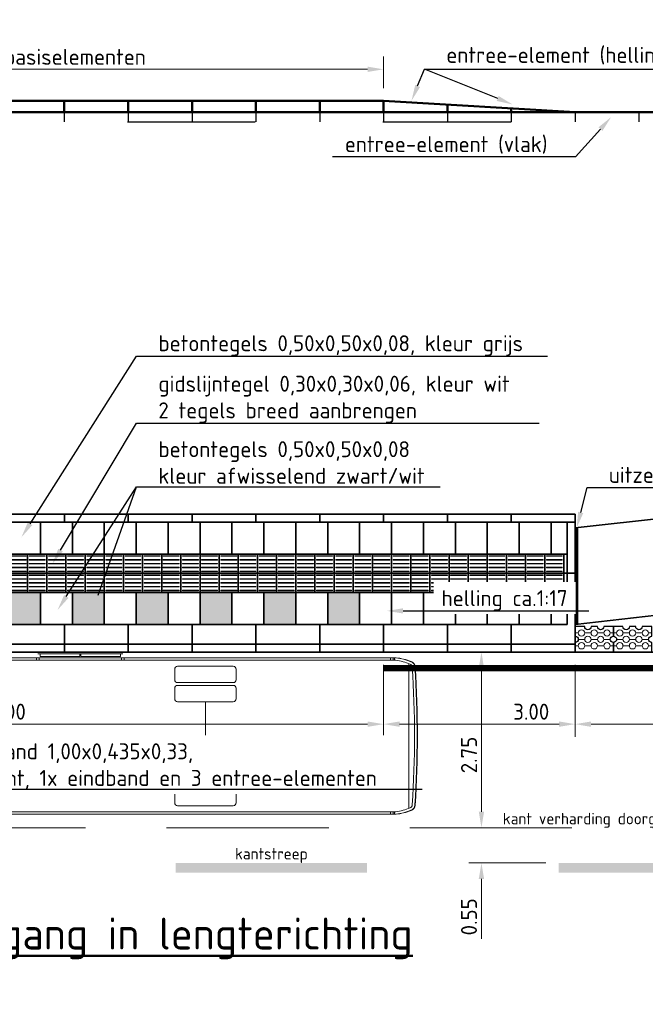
# Model space of a CAD drawing. Header units: metres. Extents: x -699 to 2316, y -1199 to 781.
# Tile 377 of 593: x 805 to 815, y -285 to -270. Entities that reach past the tile are written whole.
import ezdxf
from ezdxf import colors
from ezdxf.entities.mleader import LeaderData, LeaderLine
from ezdxf.enums import TextEntityAlignment as Align
from ezdxf.math import Vec2, Vec3

# ---------------------------------------------------------------- set-up
doc = ezdxf.new("R2010")
doc.units = ezdxf.units.M
doc.header["$PDMODE"] = 1
for name, pattern in [('HIDDENX2', [19.05, 12.7, -6.35]), ('NLCS-HIDDEN', [4, 2, -2]), ('VW-3-3_STREEP', [6, 3, -3])]:
    doc.linetypes.add(name, pattern=pattern)
for name, color, linetype, lineweight in [('N-WE-VH-KANTOPSLUITING-G', 251, 'Continuous', 35), ('N-WE-VH-KANTOPSLUITING_ELEMENT_PERRONBAND-GD', 252, 'Continuous', 50), ('N-WE-VH-KANTOPSLUITING_ELEMENT_PERRONBAND-GN', 252, 'NLCS-HIDDEN', 25), ('N-WE-VH-KANTVERHARDING-G', 210, 'Continuous', 35), ('N-WE-VH-KANTVERHARDING-GD', 210, 'Continuous', 50), ('N-WE-VH-VERHARDING_BETON-G', 252, 'Continuous', 35), ('N-WE-VH-VERHARDING_TEGEL-G', 252, 'Continuous', 35), ('N-WE-VW-MARKERING_LANGS_STREEP_33-G', 7, 'VW-3-3_STREEP', 13), ('N-WE-VW-MARKERING_LANGS_STREEP_DOORGETROKKEN-G', 7, 'Continuous', 13), ('X-XX-AL-AANKLEDING-G', 7, 'Continuous', 35), ('X-XX-AL-M', 7, 'Continuous', 18), ('X-XX-AL-T18', 10, 'Continuous', 18), ('X-XX-AL-T25', 7, 'Continuous', 25), ('X-XX-AL-T50', 130, 'Continuous', 50)]:
    doc.layers.add(name, color=color, linetype=linetype, lineweight=lineweight)
doc.styles.add('NLCS-ISO', font='NLCS-ISO.ttf')
doc.styles.add('NLCS-ISO-M100-T25', font='NLCS-ISO.ttf', dxfattribs={"height": 0.25})
doc.styles.add('NLCS-ISO-M100-T50', font='NLCS-ISO.ttf', dxfattribs={"height": 0.5})
doc.dimstyles.new('NLCS-M100-T25-PIJL_A_L2_H1', dxfattribs={"dimscale": 0.1, "dimtxt": 2.5, "dimasz": 2.5, "dimexe": 2, "dimexo": 2, "dimgap": 0.7, "dimtad": 1, "dimzin": 0, "dimdsep": 46, "dimtxsty": 'NLCS-ISO-M100-T25', "dimcen": 0, "dimdle": 2, "dimclrd": 256, "dimclre": 256, "dimclrt": 256, "dimadec": 1, "dimazin": 0, "dimtfac": 1, "dimtdec": 3, "dimtofl": 0, "dimtmove": 0, "dimatfit": 3, "dimfxl": 2, "dimtfillclr": 256, "dimtolj": 1, "dimtzin": 0, "dimlwd": -1, "dimlwe": -1, "dimarcsym": 0})

# ---------------------------------------------------------------- blocks, each defined once
blk = doc.blocks.new('bus12metertypetekening')
at = {"color": 253, "lineweight": 5}
for p, q in [((7.385, 1.284), (6.055, 1.284)), ((6.089, 1.244), (6.089, 1.284)), ((6.71, 1.244), (6.089, 1.244)), ((6.71, 1.284), (6.71, 1.244)), ((6.73, 1.284), (6.73, 1.244)), ((7.351, 1.244), (6.73, 1.244)), ((7.351, 1.244), (7.351, 1.284)), ((11.665, 1.225), (0.365, 1.225)), ((0.368, 1.185), (11.662, 1.185)), ((6.035, 1.185), (6.035, 1.225)), ((6.075, 1.185), (6.075, 1.225)), ((7.365, 1.185), (7.365, 1.225)), ((7.405, 1.185), (7.405, 1.225)), ((11.58, 1.225), (11.58, 1.185)), ((11.62, 1.225), (11.62, 1.185)), ((11.64, 1.225), (11.64, 1.185)), ((11.64, 1.185), (11.64, 1.185)), ((11.865, -1.125), (11.865, 1.125)), ((8.68, 0.536), (8.68, -0.536)), ((11.662, -1.185), (0.365, -1.185)), ((11.665, -1.225), (0.365, -1.225)), ((11.58, -1.225), (11.58, -1.185)), ((11.62, -1.225), (11.62, -1.185)), ((11.64, -1.225), (11.64, -1.185))]:
    blk.add_line(p, q, dxfattribs=at)
at = {"color": 253, "lineweight": 5, "flags": 128}
for points in [[(8.244, 0.835, -0.414214), (8.199, 0.88), (8.199, 1.046, -0.414214), (8.244, 1.091), (9.116, 1.091, -0.414214), (9.161, 1.046), (9.161, 0.88, -0.414214), (9.116, 0.835)], [(8.244, 0.536, -0.414214), (8.199, 0.581), (8.199, 0.747, -0.414214), (8.244, 0.792), (9.116, 0.792, -0.414214), (9.161, 0.747), (9.161, 0.581, -0.414214), (9.116, 0.536)], [(8.244, -0.536, 0.414214), (8.199, -0.581), (8.199, -0.747, 0.414214), (8.244, -0.792), (9.116, -0.792, 0.414214), (9.161, -0.747), (9.161, -0.581, 0.414214), (9.116, -0.536)], [(8.244, -0.835, 0.414214), (8.199, -0.88), (8.199, -1.046, 0.414214), (8.244, -1.091), (9.116, -1.091, 0.414214), (9.161, -1.046), (9.161, -0.88, 0.414214), (9.116, -0.835)]]:
    blk.add_lwpolyline(points, format="xyb", close=True, dxfattribs=at)
at = {"color": 253, "lineweight": 5}
for centre, radius, start, end in [((11.53, 0.234), 0.96, 68.2519, 82.0692), ((11.53, 0.234), 1, 68.3154, 82.2297), ((11.547, 0.232), 1, 69.3156, 83.2299), ((11.865, 1.075), 0.055, 3.7167, 68.2521), ((11.865, 1.074), 0.1, 3.7137, 69.4198), ((11.865, 1.075), 0.095, 3.7167, 68.2521), ((-4.68, 0), 16.675, 356.2863, 3.7137), ((-4.68, 0), 16.68, 356.2863, 3.7137), ((-4.68, 0), 16.635, 356.2863, 3.7137), ((11.865, -1.075), 0.055, 291.7482, 356.2834), ((11.53, -0.234), 0.96, 277.9308, 291.6845), ((11.53, -0.234), 1, 277.7703, 291.6845), ((11.547, -0.232), 1, 276.7701, 290.6844), ((11.865, -1.074), 0.1, 290.5802, 356.2863), ((11.865, -1.075), 0.095, 291.7482, 356.2834)]:
    blk.add_arc(centre, radius, start, end, dxfattribs=at)
blk = doc.blocks.new('*D1640')
at = {"layer": 'Defpoints', "color": 0, "transparency": 16777216}
for p in [(799.069, -279.326), (811.069, -279.761), (811.069, -280.889)]:
    blk.add_point(p, dxfattribs=at)
at = {"layer": 'X-XX-AL-M', "transparency": 16777216}
for p, q in [((799.069, -279.526), (799.069, -281.089)), ((811.069, -279.961), (811.069, -281.089)), ((799.319, -280.889), (810.819, -280.889))]:
    blk.add_line(p, q, dxfattribs=at)
for points in [[(799.319, -280.847), (799.319, -280.931), (799.069, -280.889)], [(810.819, -280.847), (810.819, -280.931), (811.069, -280.889)]]:
    blk.add_solid(points, dxfattribs=at)
at = {"layer": 'X-XX-AL-M', "transparency": 16777216, "insert": (805.126, -280.694), "char_height": 0.25, "attachment_point": 5, "style": 'NLCS-ISO-M100-T25'}
blk.add_mtext('\\A1;12.00', dxfattribs=at)
blk = doc.blocks.new('*D1642')
at = {"layer": 'Defpoints', "color": 0, "transparency": 16777216}
for p in [(813.23, -279.761), (812.602, -282.511), (812.602, -282.511)]:
    blk.add_point(p, dxfattribs=at)
at = {"layer": 'X-XX-AL-M', "transparency": 16777216}
for p, q in [((813.03, -279.761), (812.402, -279.761)), ((812.602, -280.011), (812.602, -282.261))]:
    blk.add_line(p, q, dxfattribs=at)
for points in [[(812.56, -280.011), (812.643, -280.011), (812.602, -279.761)], [(812.56, -282.261), (812.643, -282.261), (812.602, -282.511)]]:
    blk.add_solid(points, dxfattribs=at)
at = {"layer": 'X-XX-AL-M', "transparency": 16777216, "insert": (812.407, -281.372), "char_height": 0.25, "attachment_point": 5, "rotation": 90, "style": 'NLCS-ISO-M100-T25'}
blk.add_mtext('\\A1;2.75', dxfattribs=at)
blk = doc.blocks.new('*D1643')
at = {"layer": 'Defpoints', "color": 0, "transparency": 16777216}
for p in [(812.602, -282.511), (812.602, -283.061), (813.812, -283.061)]:
    blk.add_point(p, dxfattribs=at)
at = {"layer": 'X-XX-AL-M', "transparency": 16777216}
for p, q in [((812.602, -282.261), (812.602, -282.011)), ((813.612, -283.061), (812.402, -283.061)), ((812.602, -283.311), (812.602, -284.251))]:
    blk.add_line(p, q, dxfattribs=at)
for points in [[(812.56, -282.261), (812.643, -282.261), (812.602, -282.511)], [(812.56, -283.311), (812.643, -283.311), (812.602, -283.061)]]:
    blk.add_solid(points, dxfattribs=at)
at = {"layer": 'X-XX-AL-M', "transparency": 16777216, "insert": (812.407, -283.906), "char_height": 0.25, "attachment_point": 5, "rotation": 90, "style": 'NLCS-ISO-M100-T25'}
blk.add_mtext('\\A1;0.55', dxfattribs=at)
blk = doc.blocks.new('*D1645')
at = {"layer": 'Defpoints', "color": 0, "transparency": 16777216}
for p in [(811.069, -279.761), (814.069, -279.761), (811.069, -280.889)]:
    blk.add_point(p, dxfattribs=at)
at = {"layer": 'X-XX-AL-M', "transparency": 16777216}
for p, q in [((811.069, -279.961), (811.069, -281.089)), ((814.069, -279.961), (814.069, -281.089)), ((813.819, -280.889), (811.319, -280.889))]:
    blk.add_line(p, q, dxfattribs=at)
for points in [[(811.319, -280.847), (811.319, -280.931), (811.069, -280.889)], [(813.819, -280.847), (813.819, -280.931), (814.069, -280.889)]]:
    blk.add_solid(points, dxfattribs=at)
at = {"layer": 'X-XX-AL-M', "transparency": 16777216, "insert": (813.382, -280.694), "char_height": 0.25, "attachment_point": 5, "style": 'NLCS-ISO-M100-T25'}
blk.add_mtext('\\A1;3.00', dxfattribs=at)
blk = doc.blocks.new('GB-1rechtekant')
at = {"layer": 'N-WE-VH-KANTOPSLUITING-G', "lineweight": 5}
for p, q in [((0.1, 0.55), (0.1, 0.6)), ((0.2, 0.45), (0.2, 0.55)), ((0.3, 0.55), (0.3, 0.6)), ((0.1, 0.35), (0.1, 0.45)), ((0.2, 0.25), (0.2, 0.35)), ((0.3, 0.35), (0.3, 0.45)), ((0.1, 0.15), (0.1, 0.25)), ((0.3, 0.15), (0.3, 0.25)), ((0.1, 0), (0.1, 0.05)), ((0.2, 0.05), (0.2, 0.15)), ((0.3, 0), (0.3, 0.05))]:
    blk.add_line(p, q, dxfattribs=at)
at = {"layer": 'N-WE-VH-KANTOPSLUITING-G', "lineweight": 25}
blk.add_lwpolyline([(0, 0.6), (0, 0), (0.15, 0, -1), (0.25, 0), (0.4, 0), (0.4, 0.15, -1), (0.4, 0.25), (0.4, 0.35, -1), (0.4, 0.45), (0.4, 0.6), (0.25, 0.6, -1), (0.15, 0.6)], format="xyb", close=True, dxfattribs=at)
at = {"layer": 'N-WE-VH-KANTOPSLUITING-G', "lineweight": 5}
for centre in [(0.1, 0.5), (0.3, 0.5), (0.1, 0.3), (0.2, 0.4), (0.3, 0.3), (0.2, 0.2), (0.1, 0.1), (0.3, 0.1)]:
    blk.add_circle(centre, 0.05, dxfattribs=at)
blk = doc.blocks.new('*D1705')
at = {"layer": 'Defpoints', "color": 0, "transparency": 16777216}
for p in [(819.069, -278.761), (814.069, -279.761), (814.069, -280.889)]:
    blk.add_point(p, dxfattribs=at)
at = {"layer": 'X-XX-AL-M', "transparency": 16777216}
for p, q in [((819.069, -278.961), (819.069, -281.089)), ((814.069, -279.961), (814.069, -281.089)), ((818.819, -280.889), (814.319, -280.889))]:
    blk.add_line(p, q, dxfattribs=at)
for points in [[(814.319, -280.847), (814.319, -280.931), (814.069, -280.889)], [(818.819, -280.847), (818.819, -280.931), (819.069, -280.889)]]:
    blk.add_solid(points, dxfattribs=at)
at = {"layer": 'X-XX-AL-M', "transparency": 16777216, "insert": (816.569, -280.694), "char_height": 0.25, "attachment_point": 5, "style": 'NLCS-ISO-M100-T25'}
blk.add_mtext('\\A1;5.00', dxfattribs=at)
blk = doc.blocks.new('*D1726')
at = {"layer": 'Defpoints', "color": 0, "transparency": 16777216}
for p in [(811.068, -270.637), (800.068, -271.13), (811.068, -271.13)]:
    blk.add_point(p, dxfattribs=at)
at = {"layer": 'X-XX-AL-M', "transparency": 16777216}
for p, q in [((800.068, -270.93), (800.068, -270.437)), ((811.068, -270.93), (811.068, -270.437)), ((800.318, -270.637), (810.818, -270.637))]:
    blk.add_line(p, q, dxfattribs=at)
for points in [[(800.318, -270.595), (800.318, -270.679), (800.068, -270.637)], [(810.818, -270.595), (810.818, -270.679), (811.068, -270.637)]]:
    blk.add_solid(points, dxfattribs=at)
at = {"layer": 'X-XX-AL-M', "transparency": 16777216, "insert": (805.568, -270.442), "char_height": 0.25, "attachment_point": 5, "style": 'NLCS-ISO-M100-T25'}
blk.add_mtext('\\A1;11 stuks basiselementen', dxfattribs=at)
blk = doc.blocks.new('geleiderlijn')
for points in [[(0, 0), (0.3, 0), (0.3, 0.3), (0, 0.3)], [(0, -0.3), (0.3, -0.3), (0.3, 0), (0, 0)]]:
    blk.add_lwpolyline(points, close=True)
at = {"lineweight": 9}
for points in [[(0.025, 0.265), (0.275, 0.265), (0.275, 0.275), (0.025, 0.275)], [(0.025, 0.205), (0.275, 0.205), (0.275, 0.215), (0.025, 0.215)], [(0.025, 0.145), (0.275, 0.145), (0.275, 0.155), (0.025, 0.155)], [(0.025, 0.085), (0.275, 0.085), (0.275, 0.095), (0.025, 0.095)], [(0.025, 0.025), (0.275, 0.025), (0.275, 0.035), (0.025, 0.035)], [(0.025, -0.035), (0.275, -0.035), (0.275, -0.025), (0.025, -0.025)], [(0.025, -0.095), (0.275, -0.095), (0.275, -0.085), (0.025, -0.085)], [(0.025, -0.155), (0.275, -0.155), (0.275, -0.145), (0.025, -0.145)], [(0.025, -0.215), (0.275, -0.215), (0.275, -0.205), (0.025, -0.205)], [(0.025, -0.275), (0.275, -0.275), (0.275, -0.265), (0.025, -0.265)]]:
    blk.add_lwpolyline(points, close=True, dxfattribs=at)
blk = doc.blocks.new('SVW-PERRON-B-P-SO')
at = {"layer": 'N-WE-VH-VERHARDING_TEGEL-G'}
for points in [[(6.625, 0.435), (6.625, 0.935), (6.125, 0.935), (6.125, 0.435)], [(7.625, 0.935), (7.125, 0.935), (7.125, 0.435), (7.625, 0.435)], [(8.125, 0.435), (8.625, 0.435), (8.625, 0.935), (8.125, 0.935)], [(9.125, 0.435), (9.625, 0.435), (9.625, 0.935), (9.125, 0.935)], [(10.125, 0.435), (10.625, 0.435), (10.625, 0.935), (10.125, 0.935)], [(11.625, 0.935), (11.125, 0.935), (11.125, 0.435), (11.315, 0.435), (11.625, 0.435)]]:
    blk.add_hatch(color=256, dxfattribs=at).paths.add_polyline_path(points)
at = {"layer": 'N-WE-VH-KANTOPSLUITING-G'}
for p, q in [((0, 2.16), (15, 2.16)), ((7, 2.16), (7, 2.035)), ((8, 2.16), (8, 2.035)), ((9, 2.16), (9, 2.035)), ((10, 2.16), (10, 2.035)), ((11, 2.16), (11, 2.035)), ((12, 2.16), (12, 2.035)), ((13, 2.16), (13, 2.035)), ((14, 2.16), (14, 2.035)), ((15, 2.16), (15, 0.435)), ((15, 2.16), (15, 2.035)), ((15, 2.16), (15, 2.035)), ((0, 2.035), (15, 2.035)), ((14.875, 2.035), (15, 2.035)), ((14.875, 1.235), (15, 1.235)), ((0, 0.435), (14.875, 0.435)), ((7, 0.435), (7, 0)), ((8, 0.435), (8, 0)), ((9, 0.435), (9, 0)), ((10, 0.435), (10, 0)), ((11, 0.435), (11, 0)), ((12, 0.435), (12, 0)), ((13, 0.435), (13, 0)), ((14, 0.435), (14, 0)), ((15, 0.435), (15, 0)), ((15, 0.435), (15, 0)), ((15, 0.127), (5, 0.127)), ((15, 0), (5, 0))]:
    blk.add_line(p, q, dxfattribs=at)
blk.add_lwpolyline([(14.875, 2.035), (14.875, 0.435)], dxfattribs=at)
at = {"layer": 'N-WE-VH-VERHARDING_TEGEL-G'}
blk.add_line((0.125, 0.935), (14.875, 0.935), dxfattribs=at)
for points in [[(6.625, 2.035), (6.625, 1.535)], [(7.125, 2.035), (7.125, 1.535)], [(7.625, 2.035), (7.625, 1.535)], [(8.125, 2.035), (8.125, 1.535)], [(8.625, 2.035), (8.625, 1.535)], [(8.625, 2.035), (8.625, 1.535)], [(9.125, 2.035), (9.125, 1.535)], [(9.625, 2.035), (9.625, 1.535)], [(9.625, 2.035), (9.625, 1.535)], [(10.125, 2.035), (10.125, 1.535)], [(10.625, 2.035), (10.625, 1.535)], [(10.625, 2.035), (10.625, 1.535)], [(11.125, 2.035), (11.125, 1.535)], [(11.625, 2.035), (11.625, 1.535)], [(12.125, 2.035), (12.125, 1.535)], [(12.625, 2.035), (12.625, 1.535)], [(13.125, 2.035), (13.125, 1.535)], [(13.625, 2.035), (13.625, 1.535)], [(14.125, 2.035), (14.125, 1.535)], [(14.625, 2.035), (14.625, 1.535)], [(14.875, 1.535), (14.825, 1.535), (14.825, 1.235), (14.875, 1.235)], [(14.875, 1.235), (14.825, 1.235), (14.825, 0.935), (14.875, 0.935)], [(6.625, 0.935), (6.625, 0.435)], [(7.125, 0.935), (7.125, 0.435)], [(7.625, 0.935), (7.625, 0.435)], [(8.125, 0.935), (8.125, 0.435)], [(8.625, 0.935), (8.625, 0.435)], [(8.625, 0.935), (8.625, 0.435)], [(9.125, 0.935), (9.125, 0.435)], [(9.625, 0.935), (9.625, 0.435)], [(9.625, 0.935), (9.625, 0.435)], [(10.125, 0.935), (10.125, 0.435)], [(10.625, 0.935), (10.625, 0.435)], [(10.625, 0.935), (10.625, 0.435)], [(11.125, 0.935), (11.125, 0.435)], [(11.625, 0.935), (11.625, 0.435)], [(11.625, 0.935), (11.625, 0.435)], [(12.125, 0.935), (12.125, 0.435)], [(12.125, 0.935), (12.125, 0.435)], [(12.625, 0.935), (12.625, 0.435)], [(12.625, 0.935), (12.625, 0.435)], [(13.125, 0.935), (13.125, 0.435)], [(13.125, 0.935), (13.125, 0.435)], [(13.625, 0.935), (13.625, 0.435)], [(13.625, 0.935), (13.625, 0.435)], [(14.125, 0.935), (14.125, 0.435)], [(14.125, 0.935), (14.125, 0.435)], [(14.625, 0.935), (14.625, 0.435)], [(14.625, 0.935), (14.625, 0.435)]]:
    blk.add_lwpolyline(points, dxfattribs=at)
for p in [(6.125, 1.235), (6.425, 1.235), (6.725, 1.235), (7.025, 1.235), (7.325, 1.235), (7.625, 1.235), (7.925, 1.235), (8.225, 1.235), (8.525, 1.235), (8.825, 1.235), (9.125, 1.235), (9.425, 1.235), (9.725, 1.235), (10.025, 1.235), (10.325, 1.235), (10.625, 1.235), (10.925, 1.235), (11.225, 1.235), (11.525, 1.235), (11.825, 1.235), (12.125, 1.235), (12.425, 1.235), (12.725, 1.235), (13.025, 1.235), (13.325, 1.235), (13.625, 1.235), (13.925, 1.235), (14.225, 1.235), (14.525, 1.235)]:
    blk.add_blockref('geleiderlijn', p, dxfattribs=at)

msp = doc.modelspace()

# ---------------------------------------------------------------- linework, layer by layer
at = {"layer": 'N-WE-VH-KANTOPSLUITING_ELEMENT_PERRONBAND-GD'}
for p, q in [((799.0574, -271.13), (811.0682, -271.13)), ((806.0682, -271.13), (806.0682, -271.31)), ((807.0682, -271.13), (807.0682, -271.31)), ((808.0682, -271.13), (808.0682, -271.31)), ((809.0682, -271.13), (809.0682, -271.31)), ((810.0682, -271.13), (810.0682, -271.31)), ((811.0682, -271.13), (811.0682, -271.31)), ((811.0682, -271.13), (814.0688, -271.31)), ((812.0688, -271.1901), (812.0688, -271.31)), ((813.0688, -271.2501), (813.0688, -271.31))]:
    msp.add_line(p, q, dxfattribs=at)
at = {"layer": 'N-WE-VH-KANTOPSLUITING_ELEMENT_PERRONBAND-GN'}
for p, q in [((806.0682, -271.31), (806.0682, -271.46)), ((807.0682, -271.31), (807.0682, -271.46)), ((808.0682, -271.31), (808.0682, -271.46)), ((809.0682, -271.31), (809.0682, -271.46)), ((810.0682, -271.31), (810.0682, -271.46)), ((811.0682, -271.31), (811.0682, -271.46)), ((812.0688, -271.31), (812.0688, -271.46)), ((813.0688, -271.31), (813.0688, -271.46)), ((814.0688, -271.31), (814.0688, -271.46)), ((815.0688, -271.31), (815.0688, -271.46)), ((799.0574, -271.46), (811.0682, -271.46)), ((811.0682, -271.46), (815.0688, -271.46))]:
    msp.add_line(p, q, dxfattribs=at)
at = {"layer": 'N-WE-VH-KANTVERHARDING-G'}
msp.add_line((797.0688, -279.7615), (821.0688, -279.7615), dxfattribs=at)
at = {"layer": 'N-WE-VH-KANTVERHARDING-G', "color": 8, "linetype": 'HIDDENX2', "lineweight": 5, "ltscale": 0.2}
msp.add_line((769.5688, -282.5115), (843.0688, -282.5115), dxfattribs=at)
at = {"layer": 'N-WE-VH-KANTVERHARDING-GD'}
msp.add_line((797.6527, -271.31), (820.762, -271.31), dxfattribs=at)
at = {"layer": 'N-WE-VH-VERHARDING_BETON-G'}
for p, q in [((818.9843, -277.2615), (814.0688, -277.8169)), ((819.0688, -278.7615), (814.0688, -279.3265))]:
    msp.add_line(p, q, dxfattribs=at)
at = {"layer": 'N-WE-VH-VERHARDING_BETON-G', "const_width": 0.05}
msp.add_lwpolyline([(814.0938, -277.8169), (814.0938, -279.3265)], dxfattribs=at)
at = {"layer": 'N-WE-VW-MARKERING_LANGS_STREEP_33-G', "color": 253, "linetype": 'Continuous'}
for points in [[(807.8116, -283.0615), (810.8116, -283.0615), (807.8116, -283.2115), (810.8116, -283.2115)], [(813.8116, -283.0615), (816.8116, -283.0615), (813.8116, -283.2115), (816.8116, -283.2115)]]:
    msp.add_solid(points, dxfattribs=at)
at = {"layer": 'N-WE-VW-MARKERING_LANGS_STREEP_DOORGETROKKEN-G', "color": 253, "const_width": 0.1}
msp.add_lwpolyline([(811.0688, -280.0115), (821.0532, -280.0115), (840.2594, -282.4122)], dxfattribs=at)

# ---------------------------------------------------------------- block references
at = {"layer": 'N-WE-VH-KANTVERHARDING-G', "rotation": 90}
for p in [(814.6688, -279.7615), (815.2688, -279.7615)]:
    msp.add_blockref('GB-1rechtekant', p, dxfattribs=at)
at = {"layer": 'X-XX-AL-AANKLEDING-G'}
msp.add_blockref('bus12metertypetekening', (799.5986, -281.0745), dxfattribs=at)

# ---------------------------------------------------------------- texts
at = {"layer": 'X-XX-AL-T18', "style": 'NLCS-ISO'}
msp.add_text('kant verharding doorgaande baan', height=0.18, dxfattribs=at).set_placement((812.9364, -282.5115), align=Align.BOTTOM_LEFT)
msp.add_text('kantstreep', height=0.18, dxfattribs=at).set_placement((809.3116, -283.0615), align=Align.BOTTOM_CENTER)
at = {"layer": 'X-XX-AL-T50', "style": 'NLCS-ISO-M100-T50'}
msp.add_text('%%UPrincipe perron met toegang in lengterichting', height=0.5, dxfattribs=at).set_placement((797.9107, -284.4175))

# ---------------------------------------------------------------- dimensions: what is measured, and where the dimension line sits
at = {"layer": 'X-XX-AL-M'}
dim = msp.add_aligned_dim(p1=(800.0682, -271.13), p2=(811.0682, -271.13), distance=0.4931, text='11 stuks basiselementen', dimstyle='NLCS-M100-T25-PIJL_A_L2_H1', dxfattribs=at)
dim.commit()
dim.dimension.update_dxf_attribs({"geometry": '*D1726', "text_midpoint": (805.5682, -270.4419)})
for base, p1, p2, picture, middle in [((814.0688, -280.889), (819.0688, -278.7615), (814.0688, -279.7615), '*D1705', (816.5688, -280.889)), ((811.0688, -280.889), (799.0688, -279.3265), (811.0688, -279.7615), '*D1640', (805.1263, -280.889)), ((811.0688, -280.889), (814.0688, -279.7615), (811.0688, -279.7615), '*D1645', (813.382, -280.889))]:
    dim = msp.add_linear_dim(base=base, p1=p1, p2=p2, dimstyle='NLCS-M100-T25-PIJL_A_L2_H1', dxfattribs=at)
    dim.commit()
    dim.dimension.update_dxf_attribs({"geometry": picture, "text_midpoint": middle, "dimtype": 160})
for base, p1, p2, picture, middle in [((812.6018, -282.5115), (813.2301, -279.7615), (812.6018, -282.5115), '*D1642', (812.6018, -281.3723)), ((812.6018, -283.0615), (812.6018, -282.5115), (813.8116, -283.0615), '*D1643', (812.6018, -283.9065))]:
    dim = msp.add_linear_dim(base=base, p1=p1, p2=p2, angle=90, dimstyle='NLCS-M100-T25-PIJL_A_L2_H1', dxfattribs=at)
    dim.commit()
    dim.dimension.update_dxf_attribs({"geometry": picture, "text_midpoint": middle, "dimtype": 160})

# ---------------------------------------------------------------- leaders
at = {"layer": 'X-XX-AL-T25'}
ml = msp.add_multileader_mtext('Standard', dxfattribs=at)
ml.set_content('entree-element (helling)', color=256, style='NLCS-ISO-M100-T25')
ml.set_leader_properties(color=256, linetype='ByLayer', lineweight=-1)
ml.build(insert=Vec2(0, 0))
ml.multileader.update_dxf_attribs({"text_left_attachment_type": 5, "text_right_attachment_type": 5, "dogleg_length": 0.25, "arrow_head_size": 0.25})
ctx = ml.context
ctx.base_point, ctx.char_height, ctx.arrow_head_size, ctx.landing_gap_size, ctx.plane_origin = Vec3(811.9618, -270.637), 0.25, 0.25, 0.09, Vec3(-131.1483, -31.9429)
ctx.left_attachment, ctx.right_attachment = 5, 5
notes = []
notes.append((ctx, [(0, (1, 1, 0), (811.7118, -270.637), (1, 0), 0.25, [(0, [(813.0894, -271.1872)], 0, [])])]))
ctx.mtext.insert, ctx.mtext.flow_direction = Vec3(812.0518, -270.287), 5
ml = msp.add_multileader_mtext('Standard', dxfattribs=at)
ml.set_content(' ', color=256, style='NLCS-ISO-M100-T25')
ml.set_leader_properties(color=256, linetype='ByLayer', lineweight=-1)
ml.build(insert=Vec2(0, 0))
ml.multileader.update_dxf_attribs({"text_left_attachment_type": 5, "text_right_attachment_type": 5, "dogleg_length": 0.25, "arrow_head_size": 0.25})
ctx = ml.context
ctx.base_point, ctx.char_height, ctx.arrow_head_size, ctx.landing_gap_size, ctx.plane_origin = Vec3(811.9618, -270.637), 0.25, 0.25, 0.09, Vec3(-132.8735, -31.4731)
ctx.left_attachment, ctx.right_attachment = 5, 5
notes.append((ctx, [(0, (1, 1, 0), (811.7118, -270.637), (1, 0), 0.25, [(0, [(811.5064, -271.129)], 0, [])])]))
ctx.mtext.insert, ctx.mtext.flow_direction = Vec3(812.0518, -270.387), 5
ml = msp.add_multileader_mtext('Standard', dxfattribs=at)
ml.set_content('entree-element (vlak)', color=256, style='NLCS-ISO-M100-T25')
ml.set_leader_properties(color=256, linetype='ByLayer', lineweight=-1)
ml.build(insert=Vec2(0, 0))
ml.multileader.update_dxf_attribs({"text_left_attachment_type": 5, "text_right_attachment_type": 5, "dogleg_length": 0.25, "arrow_head_size": 0.25})
ctx = ml.context
ctx.base_point, ctx.char_height, ctx.arrow_head_size, ctx.landing_gap_size, ctx.plane_origin = Vec3(810.3724, -272.0083), 0.25, 0.25, 0.09, Vec3(-129.3283, -33.0161)
ctx.left_attachment, ctx.right_attachment = 5, 5
notes.append((ctx, [(1, (1, 1, 0), (814.0774, -272.0083), (-1, 0), 0.25, [(0, [(814.6332, -271.3854)], 0, [])])]))
ctx.mtext.insert, ctx.mtext.flow_direction = Vec3(810.4624, -271.6833), 5
ml = msp.add_multileader_mtext('Standard', dxfattribs=at)
ml.set_content('betontegels 0,50x0,50x0,08, kleur grijs', color=256, style='NLCS-ISO-M100-T25')
ml.set_leader_properties(color=256, linetype='ByLayer', lineweight=-1)
ml.build(insert=Vec2(0, 0))
ml.multileader.update_dxf_attribs({"text_left_attachment_type": 5, "text_right_attachment_type": 5, "dogleg_length": 0.25, "arrow_head_size": 0.25})
ctx = ml.context
ctx.base_point, ctx.char_height, ctx.arrow_head_size, ctx.landing_gap_size, ctx.plane_origin = Vec3(807.4513, -275.1258), 0.25, 0.25, 0.09, Vec3(-135.6588, -36.4317)
ctx.left_attachment, ctx.right_attachment = 5, 5
notes.append((ctx, [(0, (1, 1, 0), (807.2013, -275.1258), (1, 0), 0.25, [(0, [(805.3969, -277.9624)], 0, [])])]))
ctx.mtext.insert, ctx.mtext.flow_direction = Vec3(807.5413, -274.8008), 5
ml = msp.add_multileader_mtext('Standard', dxfattribs=at)
ml.set_content('gidslijntegel 0,30x0,30x0,06, kleur wit\\P2 tegels breed aanbrengen', color=256, style='NLCS-ISO-M100-T25')
ml.set_leader_properties(color=256, linetype='ByLayer', lineweight=-1)
ml.build(insert=Vec2(0, 0))
ml.multileader.update_dxf_attribs({"text_left_attachment_type": 5, "text_right_attachment_type": 5, "dogleg_length": 0.25, "arrow_head_size": 0.25})
ctx = ml.context
ctx.base_point, ctx.char_height, ctx.arrow_head_size, ctx.landing_gap_size, ctx.plane_origin = Vec3(807.4513, -276.1761), 0.25, 0.25, 0.09, Vec3(-135.6588, -37.7321)
ctx.left_attachment, ctx.right_attachment = 5, 5
notes.append((ctx, [(0, (1, 1, 0), (807.2013, -276.1761), (1, 0), 0.25, [(0, [(805.8807, -278.3788)], 0, [])])]))
ctx.mtext.insert, ctx.mtext.flow_direction = Vec3(807.5413, -275.4344), 5
ml = msp.add_multileader_mtext('Standard', dxfattribs=at)
ml.set_content('betontegels 0,50x0,50x0,08\\Pkleur afwisselend zwart/wit', color=256, style='NLCS-ISO-M100-T25')
ml.set_leader_properties(color=256, linetype='ByLayer', lineweight=-1)
ml.build(insert=Vec2(0, 0))
ml.multileader.update_dxf_attribs({"text_left_attachment_type": 5, "text_right_attachment_type": 5, "dogleg_length": 0.25, "arrow_head_size": 0.25})
ctx = ml.context
ctx.base_point, ctx.char_height, ctx.arrow_head_size, ctx.landing_gap_size, ctx.plane_origin = Vec3(807.4513, -277.1761), 0.25, 0.25, 0.09, Vec3(-135.6588, -38.0821)
ctx.left_attachment, ctx.right_attachment = 5, 5
notes.append((ctx, [(0, (1, 1, 0), (807.2013, -277.1761), (1, 0), 0.25, [(0, [(806.5126, -279.1067)], 0, [])])]))
ctx.mtext.insert, ctx.mtext.flow_direction = Vec3(807.5413, -276.4594), 5
ml = msp.add_multileader_mtext('Standard', dxfattribs=at)
ml.set_content('uitzetvoeg', color=256, style='NLCS-ISO-M100-T25')
ml.set_leader_properties(color=256, linetype='ByLayer', lineweight=-1)
ml.build(insert=Vec2(0, 0))
ml.multileader.update_dxf_attribs({"text_left_attachment_type": 5, "text_right_attachment_type": 5, "dogleg_length": 0.25, "arrow_head_size": 0.25})
ctx = ml.context
ctx.base_point, ctx.char_height, ctx.arrow_head_size, ctx.landing_gap_size, ctx.plane_origin = Vec3(814.507, -277.1862), 0.25, 0.25, 0.09, Vec3(-123.0432, -35.9235)
ctx.left_attachment, ctx.right_attachment = 5, 5
notes.append((ctx, [(0, (1, 1, 0), (814.257, -277.1862), (1, 0), 0.25, [(0, [(814.0938, -277.8169)], 0, [])])]))
ctx.mtext.insert, ctx.mtext.flow_direction = Vec3(814.597, -276.8612), 5
ml = msp.add_multileader_mtext('Standard', dxfattribs=at)
ml.set_content(' ', color=256, style='NLCS-ISO-M100-T25')
ml.set_leader_properties(color=256, linetype='ByLayer', lineweight=-1)
ml.build(insert=Vec2(0, 0))
ml.multileader.update_dxf_attribs({"text_left_attachment_type": 5, "text_right_attachment_type": 5, "dogleg_length": 0.25, "arrow_head_size": 0.25})
ctx = ml.context
ctx.base_point, ctx.char_height, ctx.arrow_head_size, ctx.landing_gap_size, ctx.plane_origin = Vec3(807.4513, -277.1761), 0.25, 0.25, 0.09, Vec3(-137.384, -38.0122)
ctx.left_attachment, ctx.right_attachment = 5, 5
notes.append((ctx, [(0, (1, 1, 0), (807.2013, -277.1761), (1, 0), 0.25, [(0, [(805.9633, -279.1006)], 0, [])])]))
ctx.mtext.insert, ctx.mtext.flow_direction = Vec3(807.5413, -276.9261), 5
for ctx, leaders in notes:
    for number, flags, end, landing, length, lines in leaders:
        leader = LeaderData()
        leader.index, (leader.has_last_leader_line, leader.has_dogleg_vector, leader.attachment_direction) = number, flags
        leader.last_leader_point, leader.dogleg_vector, leader.dogleg_length = Vec3(end), Vec3(landing), length
        for number, points, colour, breaks in lines:
            line = LeaderLine()
            line.index, line.vertices, line.color, line.breaks = number, Vec3.list(points), colors.encode_raw_color(colour), breaks
            leader.lines.append(line)
        ctx.leaders.append(leader)

# ---------------------------------------------------------------- next in the draw order: leaders
ml = msp.add_multileader_mtext('Standard', dxfattribs=at)
ml.set_content('profil perronband 1,00x0,435x0,33, \\P11x basiselement, 1x eindband en 3 entree-elementen', color=256, style='NLCS-ISO-M100-T25')
ml.set_leader_properties(color=256, linetype='ByLayer', lineweight=-1)
ml.build(insert=Vec2(0, 0))
ml.multileader.update_dxf_attribs({"text_left_attachment_type": 5, "text_right_attachment_type": 5, "dogleg_length": 0.25, "arrow_head_size": 0.25})
ctx = ml.context
ctx.base_point, ctx.char_height, ctx.arrow_head_size, ctx.landing_gap_size, ctx.plane_origin = Vec3(802.9273, -281.9061), 0.25, 0.25, 0.09, Vec3(-140.1828, -43.212)
ctx.left_attachment, ctx.right_attachment = 5, 5
notes = []
notes.append((ctx, [(0, (1, 1, 0), (802.6773, -281.9061), (1, 0), 0.25, [(0, [(802.2994, -279.4762)], 0, [])])]))
ctx.mtext.insert, ctx.mtext.flow_direction = Vec3(803.0173, -281.1894), 5
ctx.mtext.has_bg_fill, ctx.mtext.bg_color, ctx.mtext.bg_scale_factor, ctx.mtext.bg_transparency, ctx.mtext.use_window_bg_color = 1, -1027028792, 1.5, 0, 1
for ctx, leaders in notes:
    for number, flags, end, landing, length, lines in leaders:
        leader = LeaderData()
        leader.index, (leader.has_last_leader_line, leader.has_dogleg_vector, leader.attachment_direction) = number, flags
        leader.last_leader_point, leader.dogleg_vector, leader.dogleg_length = Vec3(end), Vec3(landing), length
        for number, points, colour, breaks in lines:
            line = LeaderLine()
            line.index, line.vertices, line.color, line.breaks = number, Vec3.list(points), colors.encode_raw_color(colour), breaks
            leader.lines.append(line)
        ctx.leaders.append(leader)

# ---------------------------------------------------------------- next in the draw order: block references
at = {"layer": 'N-WE-VH-KANTVERHARDING-G'}
msp.add_blockref('SVW-PERRON-B-P-SO', (799.0688, -279.7615), dxfattribs=at)

# ---------------------------------------------------------------- next in the draw order: leaders
at = {"layer": 'X-XX-AL-T25'}
ml = msp.add_multileader_mtext('Standard', dxfattribs=at)
ml.set_content('helling ca.1:17', color=256, style='NLCS-ISO-M100-T25')
ml.set_leader_properties(color=256, linetype='ByLayer', lineweight=-1)
ml.build(insert=Vec2(0, 0))
ml.multileader.update_dxf_attribs({"text_left_attachment_type": 5, "text_right_attachment_type": 5, "dogleg_length": 0.25, "arrow_head_size": 0.25})
ctx = ml.context
ctx.base_point, ctx.char_height, ctx.arrow_head_size, ctx.landing_gap_size, ctx.plane_origin = Vec3(811.8859, -279.1159), 0.25, 0.25, 0.09, Vec3(-125.6642, -37.8532)
ctx.left_attachment, ctx.right_attachment = 5, 5
notes = []
notes.append((ctx, [(0, (1, 1, 0), (811.6359, -279.1159), (1, 0), 0.25, [(0, [(811.1236, -279.1159)], 0, [])])]))
ctx.mtext.insert, ctx.mtext.flow_direction = Vec3(811.9759, -278.7909), 5
ctx.mtext.has_bg_fill, ctx.mtext.bg_color, ctx.mtext.bg_scale_factor, ctx.mtext.bg_transparency, ctx.mtext.use_window_bg_color = 1, -1027028792, 1.5, 0, 1
for ctx, leaders in notes:
    for number, flags, end, landing, length, lines in leaders:
        leader = LeaderData()
        leader.index, (leader.has_last_leader_line, leader.has_dogleg_vector, leader.attachment_direction) = number, flags
        leader.last_leader_point, leader.dogleg_vector, leader.dogleg_length = Vec3(end), Vec3(landing), length
        for number, points, colour, breaks in lines:
            line = LeaderLine()
            line.index, line.vertices, line.color, line.breaks = number, Vec3.list(points), colors.encode_raw_color(colour), breaks
            leader.lines.append(line)
        ctx.leaders.append(leader)

doc.saveas('drawing.dxf')
